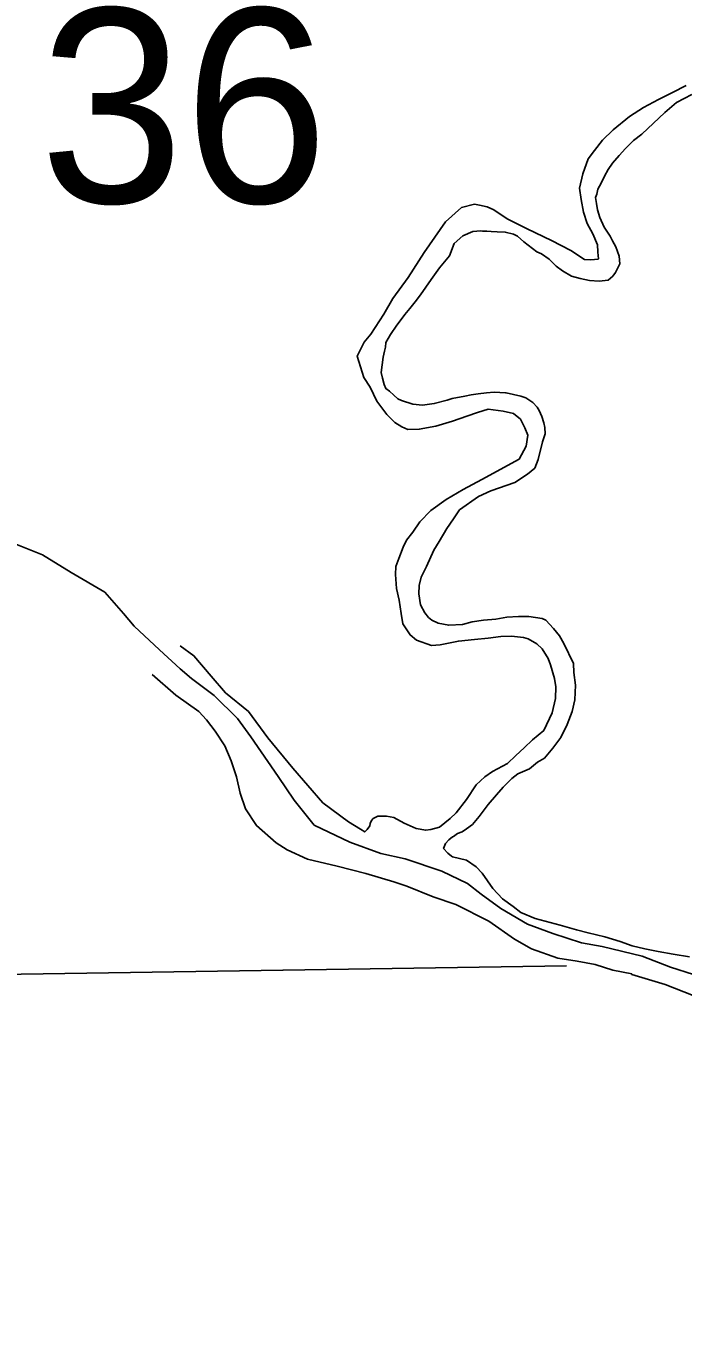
# Model space of a CAD drawing. Extents: x 369523 to 838377, y 495025 to 936819.
# Drawn here: x 634565 to 637425, y 663535 to 669161 of the extents above; entities that cross this region are included whole.
import ezdxf

# ---------------------------------------------------------------- set-up
doc = ezdxf.new("R2010")
doc.units = 0
for name, color, linetype in [('21', 7, 'Continuous'), ('Level 10', 7, 'Continuous'), ('Level 15', 7, 'Continuous'), ('Level 22', 7, 'Continuous'), ('Level 6', 7, 'Continuous')]:
    doc.layers.add(name, color=color, linetype=linetype)

msp = doc.modelspace()

# ---------------------------------------------------------------- linework, layer by layer
at = {"layer": 'Level 10'}
for points in [[(637437.5, 668901.5), (637378.3, 668870.1), (637317.1, 668840.7), (637252, 668805.3), (637190.9, 668765.9), (637120.3, 668708.2), (637073.4, 668663.1), (637038.5, 668618.3), (637011.3, 668581.6), (636988.8, 668517.1), (636974.2, 668454.6), (636981.3, 668404.7), (636990.4, 668350.9), (637007.5, 668301.2), (637032.4, 668255.7), (637051.5, 668208), (637054.1, 668178), (637054.5, 668160), (637056.8, 668148.1), (637054.8, 668146), (637022.9, 668143.3), (636995, 668144.7), (636936.2, 668183.4), (636851.4, 668227.6), (636746.5, 668277.4), (636659.6, 668321.5), (636600.9, 668360.3), (636572.6, 668373.7), (636538.5, 668380.9), (636516.5, 668384.4), (636460.9, 668371.2), (636390.4, 668307.6), (636297.5, 668175.3), (636228, 668065.6), (636162.1, 667974.1), (636121.7, 667907.1), (636065.7, 667819.7), (636036.5, 667785), (636005.9, 667724.3), (636035.9, 667630.8), (636062.8, 667589.3), (636092.1, 667527.9), (636135.3, 667470.8), (636170, 667435.5), (636200.4, 667416.2), (636226.6, 667404.7), (636276.5, 667405.8), (636348, 667419.4), (636421.4, 667441.1), (636482.9, 667462.5), (636530.4, 667479.5), (636576, 667492.6), (636642.1, 667484), (636686.2, 667475), (636716.7, 667449.6), (636735.5, 667412), (636748.2, 667380.2), (636741.3, 667332), (636710.6, 667275.2), (636548.8, 667187.5), (636467.9, 667143.7), (636393, 667100)], [(637437.5, 668901.5), (637378.3, 668870.1), (637317.1, 668840.7), (637252, 668805.3), (637190.9, 668765.9), (637120.3, 668708.2), (637073.4, 668663.1), (637038.5, 668618.3), (637011.3, 668581.6), (636988.8, 668517.1), (636974.2, 668454.6), (636981.3, 668404.7), (636990.4, 668350.9), (637007.5, 668301.2), (637032.4, 668255.7), (637051.5, 668208), (637054.1, 668178), (637054.5, 668160), (637056.8, 668148.1), (637054.8, 668146), (637022.9, 668143.3), (636995, 668144.7), (636936.2, 668183.4), (636851.4, 668227.6), (636746.5, 668277.4), (636659.6, 668321.5), (636600.9, 668360.3), (636572.6, 668373.7), (636538.5, 668380.9), (636516.5, 668384.4), (636460.9, 668371.2), (636390.4, 668307.6), (636297.5, 668175.3), (636228, 668065.6), (636162.1, 667974.1), (636121.7, 667907.1), (636065.7, 667819.7), (636036.5, 667785), (636005.9, 667724.3), (636035.9, 667630.8), (636062.8, 667589.3), (636092.1, 667527.9), (636135.3, 667470.8), (636170, 667435.5), (636200.4, 667416.2), (636226.6, 667404.7), (636276.5, 667405.8), (636348, 667419.4), (636421.4, 667441.1), (636482.9, 667462.5), (636530.4, 667479.5), (636576, 667492.6), (636642.1, 667484), (636686.2, 667475), (636716.7, 667449.6), (636735.5, 667412), (636748.2, 667380.2), (636741.3, 667332), (636710.6, 667275.2), (636548.8, 667187.5), (636467.9, 667143.7), (636393, 667100)], [(637462.4, 668862), (637395.3, 668826.5), (637344.3, 668783.3)], [(637462.4, 668862), (637395.3, 668826.5), (637344.3, 668783.3)], [(637344.3, 668783.3), (637244.5, 668688.9), (637209.2, 668662.1), (637174, 668627.3), (637146.7, 668596.7), (637117.5, 668564), (637098.2, 668535.5), (637082.8, 668507.1), (637067.5, 668476.7), (637054.1, 668450.4), (637048.6, 668428.3), (637042.9, 668414.1), (637047.5, 668388.2), (637052.1, 668360.2), (637062.8, 668326.4), (637081.7, 668284.8), (637106.6, 668245.3), (637117, 668225.5), (637131.5, 668199.8), (637146.4, 668158.1), (637149.1, 668126.1), (637130, 668087.6), (637118.4, 668071.3), (637098.8, 668054.9), (637058.9, 668050), (637016.9, 668053), (636976.8, 668062.2), (636938.7, 668071.3), (636900.2, 668094.5), (636871.8, 668115.9), (636841.2, 668145.3), (636808.7, 668168.6), (636788.6, 668178.2)], [(637344.3, 668783.3), (637244.5, 668688.9), (637209.2, 668662.1), (637174, 668627.3), (637146.7, 668596.7), (637117.5, 668564), (637098.2, 668535.5), (637082.8, 668507.1), (637067.5, 668476.7), (637054.1, 668450.4), (637048.6, 668428.3), (637042.9, 668414.1), (637047.5, 668388.2), (637052.1, 668360.2), (637062.8, 668326.4), (637081.7, 668284.8), (637106.6, 668245.3), (637117, 668225.5), (637131.5, 668199.8), (637146.4, 668158.1), (637149.1, 668126.1), (637130, 668087.6), (637118.4, 668071.3), (637098.8, 668054.9), (637058.9, 668050), (637016.9, 668053), (636976.8, 668062.2), (636938.7, 668071.3), (636900.2, 668094.5), (636871.8, 668115.9), (636841.2, 668145.3), (636808.7, 668168.6), (636788.6, 668178.2)], [(637344.3, 668783.3), (637244.5, 668688.9), (637209.2, 668662.1), (637174, 668627.3), (637146.7, 668596.7), (637117.5, 668564), (637098.2, 668535.5), (637082.8, 668507.1), (637067.5, 668476.7), (637054.1, 668450.4), (637048.6, 668428.3), (637042.9, 668414.1), (637047.5, 668388.2), (637052.1, 668360.2), (637062.8, 668326.4), (637081.7, 668284.8), (637106.6, 668245.3), (637117, 668225.5), (637131.5, 668199.8), (637146.4, 668158.1), (637149.1, 668126.1), (637130, 668087.6), (637118.4, 668071.3), (637098.8, 668054.9), (637058.9, 668050), (637016.9, 668053), (636976.8, 668062.2), (636938.7, 668071.3), (636900.2, 668094.5), (636871.8, 668115.9), (636841.2, 668145.3), (636808.7, 668168.6), (636788.6, 668178.2)], [(636788.6, 668178.2), (636731.7, 668221), (636703.2, 668246.4), (636687.1, 668254), (636650.9, 668263.2), (636615, 668264.5), (636589, 668265.9), (636571, 668267.5), (636553, 668267.1), (636545, 668268.9), (636509.1, 668266.1), (636465.6, 668247.1), (636428.4, 668214.3), (636407.6, 668159.7), (636364.8, 668108.7), (636328, 668057.8), (636281.6, 667990.7), (636258.3, 667960.2), (636234.9, 667931.6), (636213.6, 667905.1), (636198.1, 667882.7), (636178.7, 667858.3), (636151.6, 667817.6), (636130.4, 667783.1), (636128.8, 667763), (636125.2, 667744.9), (636119.8, 667718.8), (636114.5, 667686.6), (636111.3, 667652.5), (636115.8, 667628.6), (636124.4, 667600.7), (636130.8, 667582.8), (636147, 667571.2), (636165.4, 667553.6), (636183.7, 667537.9), (636199.8, 667530.3), (636248.1, 667515.3), (636290.1, 667510.3), (636341.9, 667517.4), (636397.5, 667532.7), (636419.3, 667539.2), (636474.9, 667550.4), (636502.8, 667555), (636532.6, 667559.7), (636568.5, 667564.5), (636602.3, 667567.2), (636652.3, 667564.3), (636654.3, 667564.4), (636718.5, 667549.8), (636740.7, 667542.3), (636771, 667522.9), (636789.5, 667501.3), (636797.8, 667487.4), (636810.3, 667461.7), (636818.9, 667433.8), (636823.3, 667413.9), (636824, 667385.9), (636812.7, 667351.6), (636794.4, 667275.1), (636779.3, 667236.7), (636748, 667210), (636692.8, 667174.7), (636587.8, 667138.3), (636534.5, 667113.1), (636451.9, 667055.2), (636424.8, 667016.6), (636395.8, 666973.9), (636363.1, 666917.1), (636339.9, 666880.5), (636307.5, 666809.7), (636284.6, 666763.1), (636275.4, 666726.9), (636274.2, 666690.8), (636281.2, 666642.9), (636300, 666607.3), (636316.4, 666587.6), (636330.6, 666575.9), (636358.9, 666562.5), (636405, 666553.5), (636464.8, 666556.8), (636506.5, 666567.8), (636556.3, 666574.9), (636610.1, 666580.1), (636657.8, 666589.1), (636707.6, 666592.2), (636753.6, 666591.3), (636811.7, 666582.5), (636827.8, 666574.9), (636860.5, 666539.6), (636887.2, 666508.1), (636905.9, 666474.5), (636947.7, 666387.3), (636948.6, 666347.2), (636955.8, 666293.3), (636953.2, 666229.2), (636942.3, 666178.9), (636919.6, 666122.3), (636892.9, 666065.6), (636858, 666018.8), (636821, 665975.9), (636791.5, 665957.2)], [(636788.6, 668178.2), (636731.7, 668221), (636703.2, 668246.4), (636687.1, 668254), (636650.9, 668263.2), (636615, 668264.5), (636589, 668265.9), (636571, 668267.5), (636553, 668267.1), (636545, 668268.9), (636509.1, 668266.1), (636465.6, 668247.1), (636428.4, 668214.3), (636407.6, 668159.7), (636364.8, 668108.7), (636328, 668057.8), (636281.6, 667990.7), (636258.3, 667960.2), (636234.9, 667931.6), (636213.6, 667905.1), (636198.1, 667882.7), (636178.7, 667858.3), (636151.6, 667817.6), (636130.4, 667783.1), (636128.8, 667763), (636125.2, 667744.9), (636119.8, 667718.8), (636114.5, 667686.6), (636111.3, 667652.5), (636115.8, 667628.6), (636124.4, 667600.7), (636130.8, 667582.8), (636147, 667571.2), (636165.4, 667553.6), (636183.7, 667537.9), (636199.8, 667530.3), (636248.1, 667515.3), (636290.1, 667510.3), (636341.9, 667517.4), (636397.5, 667532.7), (636419.3, 667539.2), (636474.9, 667550.4), (636502.8, 667555), (636532.6, 667559.7), (636568.5, 667564.5), (636602.3, 667567.2), (636652.3, 667564.3), (636654.3, 667564.4), (636718.5, 667549.8), (636740.7, 667542.3), (636771, 667522.9), (636789.5, 667501.3), (636797.8, 667487.4), (636810.3, 667461.7), (636818.9, 667433.8), (636823.3, 667413.9), (636824, 667385.9), (636812.7, 667351.6), (636794.4, 667275.1), (636779.3, 667236.7), (636748, 667210), (636692.8, 667174.7), (636587.8, 667138.3), (636534.5, 667113.1), (636451.9, 667055.2), (636424.8, 667016.6), (636395.8, 666973.9), (636363.1, 666917.1), (636339.9, 666880.5), (636307.5, 666809.7), (636284.6, 666763.1), (636275.4, 666726.9), (636274.2, 666690.8), (636281.2, 666642.9), (636300, 666607.3), (636316.4, 666587.6), (636330.6, 666575.9), (636358.9, 666562.5), (636405, 666553.5), (636464.8, 666556.8), (636506.5, 666567.8), (636556.3, 666574.9), (636610.1, 666580.1), (636657.8, 666589.1), (636707.6, 666592.2), (636753.6, 666591.3), (636811.7, 666582.5), (636827.8, 666574.9), (636860.5, 666539.6), (636887.2, 666508.1), (636905.9, 666474.5), (636947.7, 666387.3), (636948.6, 666347.2), (636955.8, 666293.3), (636953.2, 666229.2), (636942.3, 666178.9), (636919.6, 666122.3), (636892.9, 666065.6), (636858, 666018.8), (636821, 665975.9), (636791.5, 665957.2)], [(636393, 667100), (636326.1, 667052.4), (636279.3, 667003.3), (636248.3, 666958.6), (636221.2, 666923.9), (636205.9, 666893.6), (636187, 666843.1), (636173.8, 666808.7), (636172.5, 666774.7), (636177.9, 666712.7), (636189, 666662.9), (636198.2, 666605), (636205.2, 666559.1), (636219.7, 666537.4), (636236.2, 666511.7), (636264.7, 666488.3), (636329.1, 666465.7), (636366.9, 666468.6), (636446.5, 666484.3), (636516.2, 666491.9), (636575.9, 666497.2), (636631.7, 666504.4), (636677.6, 666505.5), (636729.6, 666500.6), (636749.7, 666495), (636788.1, 666471.9), (636810.6, 666450.3), (636837.5, 666408.9), (636848, 666381.1), (636865.3, 666321.4), (636870.1, 666285.4), (636869.2, 666235.3), (636854.6, 666172.9), (636818.4, 666096), (636769.4, 666054.9), (636732.2, 666020), (636697, 665987.2), (636659.8, 665952.3), (636594.7, 665916.8), (636561.3, 665894.1), (636524.1, 665859.2), (636481.5, 665796.2), (636436.9, 665737.1), (636411.5, 665712.5), (636364.4, 665675.4), (636326.7, 665664.6), (636304.8, 665662.1), (636262.7, 665669.2), (636210.3, 665692), (636165.8, 665717.1), (636133.8, 665722.4), (636095.8, 665723.6), (636076.1, 665713.1), (636068.3, 665704.9), (636062.6, 665690.8), (636060.8, 665680.7), (636049.2, 665664.4), (636039.4, 665654.2), (636021.2, 665665.8), (635968.6, 665698.7), (635857, 665780.4), (635725.9, 665931.7), (635617.1, 666063.4), (635532.8, 666177.7), (635433.1, 666259.6), (635371.6, 666332.4), (635295.8, 666420.8), (635236.3, 666463.2)], [(636393, 667100), (636326.1, 667052.4), (636279.3, 667003.3), (636248.3, 666958.6), (636221.2, 666923.9), (636205.9, 666893.6), (636187, 666843.1), (636173.8, 666808.7), (636172.5, 666774.7), (636177.9, 666712.7), (636189, 666662.9), (636198.2, 666605), (636205.2, 666559.1), (636219.7, 666537.4), (636236.2, 666511.7), (636264.7, 666488.3), (636329.1, 666465.7), (636366.9, 666468.6), (636446.5, 666484.3), (636516.2, 666491.9), (636575.9, 666497.2), (636631.7, 666504.4), (636677.6, 666505.5), (636729.6, 666500.6), (636749.7, 666495), (636788.1, 666471.9), (636810.6, 666450.3), (636837.5, 666408.9), (636848, 666381.1), (636865.3, 666321.4), (636870.1, 666285.4), (636869.2, 666235.3), (636854.6, 666172.9), (636818.4, 666096), (636769.4, 666054.9), (636732.2, 666020), (636697, 665987.2), (636659.8, 665952.3), (636594.7, 665916.8), (636561.3, 665894.1), (636524.1, 665859.2), (636481.5, 665796.2), (636436.9, 665737.1), (636411.5, 665712.5), (636364.4, 665675.4), (636326.7, 665664.6), (636304.8, 665662.1), (636262.7, 665669.2), (636210.3, 665692), (636165.8, 665717.1), (636133.8, 665722.4), (636095.8, 665723.6), (636076.1, 665713.1), (636068.3, 665704.9), (636062.6, 665690.8), (636060.8, 665680.7), (636049.2, 665664.4), (636039.4, 665654.2), (636021.2, 665665.8), (635968.6, 665698.7), (635857, 665780.4), (635725.9, 665931.7), (635617.1, 666063.4), (635532.8, 666177.7), (635433.1, 666259.6), (635371.6, 666332.4), (635295.8, 666420.8), (635236.3, 666463.2)], [(635113.9, 666338.7), (635217.7, 666248.9), (635317.1, 666179), (635349.9, 666141.6), (635388.9, 666092.4), (635430.2, 666029.3), (635457.6, 665963.8), (635481.1, 665894.2), (635496.6, 665822.5), (635520.1, 665754.9), (635567.6, 665681.8), (635653.1, 665607.6), (635701.7, 665576.7), (635790.4, 665536.6), (635918.9, 665505.4), (636043.4, 665474.1), (636166, 665436.7), (636222.3, 665417.9), (636337.1, 665372.4), (636435.7, 665338.5), (636579.1, 665265.6), (636690.6, 665188), (636765.4, 665145.6), (636880.1, 665106), (636964.2, 665091.9), (637042.4, 665077.6), (637118.8, 665053.2), (637201, 665037), (637201.1, 665035), (637345.8, 664990.2), (637468.7, 664942.8)], [(635113.9, 666338.7), (635217.7, 666248.9), (635317.1, 666179), (635349.9, 666141.6), (635388.9, 666092.4), (635430.2, 666029.3), (635457.6, 665963.8), (635481.1, 665894.2), (635496.6, 665822.5), (635520.1, 665754.9), (635567.6, 665681.8), (635653.1, 665607.6), (635701.7, 665576.7), (635790.4, 665536.6), (635918.9, 665505.4), (636043.4, 665474.1), (636166, 665436.7), (636222.3, 665417.9), (636337.1, 665372.4), (636435.7, 665338.5), (636579.1, 665265.6), (636690.6, 665188), (636765.4, 665145.6), (636880.1, 665106), (636964.2, 665091.9), (637042.4, 665077.6), (637118.8, 665053.2), (637201, 665037), (637201.1, 665035), (637345.8, 664990.2), (637468.7, 664942.8)], [(636791.5, 665957.2), (636756.2, 665928.4), (636704.7, 665907.3), (636679.2, 665886.7), (636642.1, 665849.8), (636612.9, 665815.1), (636575.9, 665774.2), (636537.1, 665721.3), (636507.9, 665686.6), (636482.4, 665668), (636462.7, 665655.6), (636442.9, 665647.1), (636425.2, 665634.7), (636421.3, 665632.6), (636405.6, 665620.3), (636389.9, 665603.9), (636382.4, 665581.7), (636400.8, 665562.1), (636417.1, 665548.4), (636421.1, 665546.5), (636481.4, 665531.8), (636523.9, 665502.7), (636550.5, 665475.3), (636573.2, 665441.7), (636595.9, 665408.2), (636638.8, 665363.1), (636685.5, 665330.1), (636718, 665304.7), (636780.4, 665278.1), (636888.9, 665248.4), (636961.2, 665228), (637011.4, 665215.1), (637083.7, 665198.7), (637150, 665178.1), (637202.3, 665159.2), (637258.5, 665146.5), (637316.7, 665133.7), (637380.8, 665123.1), (637453, 665110.7)], [(636791.5, 665957.2), (636756.2, 665928.4), (636704.7, 665907.3), (636679.2, 665886.7), (636642.1, 665849.8), (636612.9, 665815.1), (636575.9, 665774.2), (636537.1, 665721.3), (636507.9, 665686.6), (636482.4, 665668), (636462.7, 665655.6), (636442.9, 665647.1), (636425.2, 665634.7), (636421.3, 665632.6), (636405.6, 665620.3), (636389.9, 665603.9), (636382.4, 665581.7), (636400.8, 665562.1), (636417.1, 665548.4), (636421.1, 665546.5), (636481.4, 665531.8), (636523.9, 665502.7), (636550.5, 665475.3), (636573.2, 665441.7), (636595.9, 665408.2), (636638.8, 665363.1), (636685.5, 665330.1), (636718, 665304.7), (636780.4, 665278.1), (636888.9, 665248.4), (636961.2, 665228), (637011.4, 665215.1), (637083.7, 665198.7), (637150, 665178.1), (637202.3, 665159.2), (637258.5, 665146.5), (637316.7, 665133.7), (637380.8, 665123.1), (637453, 665110.7)]]:
    msp.add_lwpolyline(points, dxfattribs=at)
at = {"layer": 'Level 15'}
msp.add_lwpolyline([(626692.6, 665140.6), (627168, 665139.8), (629092.1, 665093), (632434.7, 665025.7), (634447.7, 665034.8), (636917.5, 665072.7)], dxfattribs=at)
at = {"layer": 'Level 6'}
for points in [[(634491.8, 666917.3), (634636.4, 666859.4), (634761.3, 666783.2), (634908.3, 666697.3), (634989.4, 666604.4), (635036.2, 666549), (635145.4, 666446.6), (635236.5, 666363.8), (635285, 666322.5), (635383.9, 666247.9), (635485.1, 666147.3), (635544.2, 666068.1), (635662.4, 665895.7), (635731.8, 665792.6), (635819.2, 665683.8), (635974, 665610), (636108.5, 665560), (636214.6, 665537.5), (636375.1, 665483.9), (636485.7, 665429.5), (636546.2, 665384.3), (636631, 665321.5), (636747.8, 665253.2)], [(634491.8, 666917.3), (634636.4, 666859.4), (634761.3, 666783.2), (634908.3, 666697.3), (634989.4, 666604.4), (635036.2, 666549), (635145.4, 666446.6), (635236.5, 666363.8), (635285, 666322.5), (635383.9, 666247.9), (635485.1, 666147.3), (635544.2, 666068.1), (635662.4, 665895.7), (635731.8, 665792.6), (635819.2, 665683.8), (635974, 665610), (636108.5, 665560), (636214.6, 665537.5), (636375.1, 665483.9), (636485.7, 665429.5), (636546.2, 665384.3), (636631, 665321.5), (636747.8, 665253.2)], [(636747.8, 665253.2), (636858.2, 665212.8), (636982.5, 665172.7), (637072.6, 665156), (637246.9, 665114.6), (637369.4, 665066.3), (637469.7, 665033.8)], [(636747.8, 665253.2), (636858.2, 665212.8), (636982.5, 665172.7), (637072.6, 665156), (637246.9, 665114.6), (637369.4, 665066.3), (637469.7, 665033.8)]]:
    msp.add_lwpolyline(points, dxfattribs=at)

# ---------------------------------------------------------------- texts
at = {"layer": '21'}
msp.add_text('COUNTY', height=1267.2, rotation=320, dxfattribs=at).set_placement((631536.1, 663811.8))
at = {"layer": 'Level 22'}
msp.add_text('36', height=844.8, dxfattribs=at).set_placement((634623.9, 668391.2))

doc.saveas('drawing.dxf')
